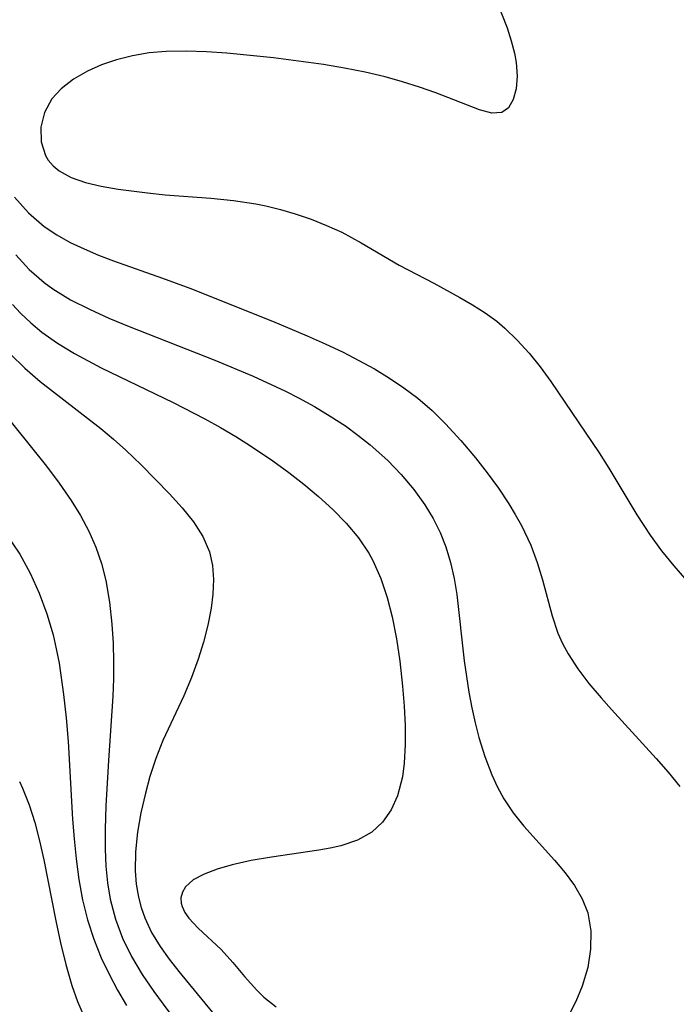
# Model space of a CAD drawing. Header units: metres. Extents: x 1073367 to 1082519, y 1569854 to 1574957.
# Tile 519 of 656: x 1077717 to 1077772, y 1573825 to 1573907. Entities that reach past the tile are written whole.
import ezdxf

# ---------------------------------------------------------------- set-up
doc = ezdxf.new("R2010")
doc.units = ezdxf.units.M
doc.layers.add('CGG_CurvaNivelLidar_v1', color=253, linetype='Continuous', lineweight=30)

msp = doc.modelspace()

# ---------------------------------------------------------------- linework, layer by layer
at = {"layer": 'CGG_CurvaNivelLidar_v1'}
for p, q in [((1077756.5402, 1573910.2031, 71), (1077758.0647, 1573906.2745, 71)), ((1077758.0647, 1573906.2745, 71), (1077758.4071, 1573905.2082, 71)), ((1077758.4071, 1573905.2082, 71), (1077758.6702, 1573904.1663, 71)), ((1077726.8776, 1573903.9639, 71), (1077725.5631, 1573903.6328, 71)), ((1077728.257, 1573904.1932, 71), (1077726.8776, 1573903.9639, 71)), ((1077729.6877, 1573904.3097, 71), (1077728.257, 1573904.1932, 71)), ((1077731.3456, 1573904.3385, 71), (1077729.6877, 1573904.3097, 71)), ((1077733.0348, 1573904.2874, 71), (1077731.3456, 1573904.3385, 71)), ((1077734.7449, 1573904.1769, 71), (1077733.0348, 1573904.2874, 71)), ((1077738.6092, 1573903.7914, 71), (1077734.7449, 1573904.1769, 71)), ((1077742.7671, 1573903.2346, 71), (1077738.6092, 1573903.7914, 71)), ((1077758.6702, 1573904.1663, 71), (1077758.8076, 1573903.4045, 71)), ((1077724.3117, 1573903.2069, 71), (1077723.1418, 1573902.6899, 71)), ((1077725.5631, 1573903.6328, 71), (1077724.3117, 1573903.2069, 71)), ((1077744.5205, 1573902.9375, 71), (1077742.7671, 1573903.2346, 71)), ((1077746.2435, 1573902.5959, 71), (1077744.5205, 1573902.9375, 71)), ((1077758.8076, 1573903.4045, 71), (1077758.8978, 1573902.2577, 71)), ((1077723.1418, 1573902.6899, 71), (1077721.9574, 1573902.0057, 71)), ((1077747.9232, 1573902.2025, 71), (1077746.2435, 1573902.5959, 71)), ((1077749.3596, 1573901.8022, 71), (1077747.9232, 1573902.2025, 71)), ((1077758.8978, 1573902.2577, 71), (1077758.8177, 1573901.2009, 71)), ((1077721.9574, 1573902.0057, 71), (1077720.9385, 1573901.2173, 71)), ((1077750.7711, 1573901.3503, 71), (1077749.3596, 1573901.8022, 71)), ((1077752.117, 1573900.8761, 71), (1077750.7711, 1573901.3503, 71)), ((1077720.9385, 1573901.2173, 71), (1077720.1769, 1573900.3864, 71)), ((1077755.7553, 1573899.4708, 71), (1077752.117, 1573900.8761, 71)), ((1077758.8177, 1573901.2009, 71), (1077758.5747, 1573900.3051, 71)), ((1077720.1769, 1573900.3864, 71), (1077719.5518, 1573899.2397, 71)), ((1077758.1774, 1573899.6261, 71), (1077757.6252, 1573899.2317, 71)), ((1077758.5747, 1573900.3051, 71), (1077758.1774, 1573899.6261, 71)), ((1077719.5518, 1573899.2397, 71), (1077719.2529, 1573898.0147, 71)), ((1077756.7873, 1573899.1866, 71), (1077755.7553, 1573899.4708, 71)), ((1077757.6252, 1573899.2317, 71), (1077756.7873, 1573899.1866, 71)), ((1077719.2529, 1573898.0147, 71), (1077719.2727, 1573896.7954, 71)), ((1077719.2727, 1573896.7954, 71), (1077719.6302, 1573895.6662, 71)), ((1077719.6302, 1573895.6662, 71), (1077719.8616, 1573895.2806, 71)), ((1077719.8616, 1573895.2806, 71), (1077720.2648, 1573894.8041, 71)), ((1077720.2648, 1573894.8041, 71), (1077720.7808, 1573894.3808, 71)), ((1077720.7808, 1573894.3808, 71), (1077721.7842, 1573893.8347, 71)), ((1077721.7842, 1573893.8347, 71), (1077722.9615, 1573893.4177, 71)), ((1077722.9615, 1573893.4177, 71), (1077724.2697, 1573893.0984, 71)), ((1077724.2697, 1573893.0984, 71), (1077725.6744, 1573892.85, 71)), ((1077725.6744, 1573892.85, 71), (1077728.1209, 1573892.5376, 71)), ((1077728.1209, 1573892.5376, 71), (1077729.6038, 1573892.393, 71)), ((1077729.6038, 1573892.393, 71), (1077733.3905, 1573892.1027, 71)), ((1077717.0576, 1573892.1957, 70.5), (1077718.2258, 1573890.883, 70.5)), ((1077733.3905, 1573892.1027, 71), (1077735.2832, 1573891.9147, 71)), ((1077735.2832, 1573891.9147, 71), (1077737.1514, 1573891.6328, 71)), ((1077737.1514, 1573891.6328, 71), (1077737.9925, 1573891.4593, 71)), ((1077737.9925, 1573891.4593, 71), (1077739.214, 1573891.1538, 71)), ((1077718.2258, 1573890.883, 70.5), (1077719.5362, 1573889.7379, 70.5)), ((1077739.214, 1573891.1538, 71), (1077740.4156, 1573890.7983, 71)), ((1077740.4156, 1573890.7983, 71), (1077741.7463, 1573890.346, 71)), ((1077741.7463, 1573890.346, 71), (1077743.0426, 1573889.8369, 71)), ((1077743.0426, 1573889.8369, 71), (1077744.2948, 1573889.2632, 71)), ((1077719.5362, 1573889.7379, 70.5), (1077720.5771, 1573889.0393, 70.5)), ((1077720.5771, 1573889.0393, 70.5), (1077721.6887, 1573888.4266, 70.5)), ((1077744.2948, 1573889.2632, 71), (1077745.9213, 1573888.38, 71)), ((1077721.6887, 1573888.4266, 70.5), (1077722.8549, 1573887.8752, 70.5)), ((1077745.9213, 1573888.38, 71), (1077749.0704, 1573886.538, 71)), ((1077717.1591, 1573887.3735, 70), (1077718.2905, 1573886.1602, 70)), ((1077722.8549, 1573887.8752, 70.5), (1077724.0588, 1573887.3664, 70.5)), ((1077724.0588, 1573887.3664, 70.5), (1077725.2942, 1573886.8885, 70.5)), ((1077725.2942, 1573886.8885, 70.5), (1077729.3696, 1573885.4511, 70.5)), ((1077749.0704, 1573886.538, 71), (1077751.9607, 1573885.0292, 71)), ((1077718.2905, 1573886.1602, 70), (1077719.5257, 1573885.0732, 70)), ((1077719.5257, 1573885.0732, 70), (1077720.2402, 1573884.5516, 70)), ((1077729.3696, 1573885.4511, 70.5), (1077731.6544, 1573884.6018, 70.5)), ((1077751.9607, 1573885.0292, 71), (1077754.1351, 1573883.8313, 71)), ((1077720.2402, 1573884.5516, 70), (1077721.7188, 1573883.6472, 70)), ((1077731.6544, 1573884.6018, 70.5), (1077738.5296, 1573881.8531, 70.5)), ((1077716.8808, 1573883.2549, 69.5), (1077717.5475, 1573882.5389, 69.5)), ((1077721.7188, 1573883.6472, 70), (1077723.2885, 1573882.8505, 70)), ((1077754.1351, 1573883.8313, 71), (1077755.1953, 1573883.217, 71)), ((1077717.5475, 1573882.5389, 69.5), (1077718.4116, 1573881.7175, 69.5)), ((1077723.2885, 1573882.8505, 70), (1077724.9224, 1573882.1236, 70)), ((1077755.1953, 1573883.217, 71), (1077756.2251, 1573882.5679, 71)), ((1077756.2251, 1573882.5679, 71), (1077757.2071, 1573881.8553, 71)), ((1077718.4116, 1573881.7175, 69.5), (1077719.3307, 1573880.957, 69.5)), ((1077724.9224, 1573882.1236, 70), (1077726.5988, 1573881.4339, 70)), ((1077738.5296, 1573881.8531, 70.5), (1077741.4105, 1573880.6433, 70.5)), ((1077757.2071, 1573881.8553, 71), (1077757.8842, 1573881.2826, 71)), ((1077719.3307, 1573880.957, 69.5), (1077720.6487, 1573880.0285, 69.5)), ((1077726.5988, 1573881.4339, 70), (1077733.7291, 1573878.6195, 70)), ((1077757.8842, 1573881.2826, 71), (1077758.9133, 1573880.2815, 71)), ((1077720.6487, 1573880.0285, 69.5), (1077722.0402, 1573879.1838, 69.5)), ((1077741.4105, 1573880.6433, 70.5), (1077742.9222, 1573879.9732, 70.5)), ((1077742.9222, 1573879.9732, 70.5), (1077744.4118, 1573879.2702, 70.5)), ((1077758.9133, 1573880.2815, 71), (1077759.8852, 1573879.1977, 71)), ((1077716.722, 1573879.1295, 69), (1077717.9203, 1573877.9518, 69)), ((1077722.0402, 1573879.1838, 69.5), (1077724.2785, 1573877.9834, 69.5)), ((1077744.4118, 1573879.2702, 70.5), (1077745.7294, 1573878.5972, 70.5)), ((1077759.8852, 1573879.1977, 71), (1077760.8087, 1573878.0496, 71)), ((1077733.7291, 1573878.6195, 70), (1077736.9292, 1573877.2774, 70)), ((1077745.7294, 1573878.5972, 70.5), (1077747.0172, 1573877.8833, 70.5)), ((1077717.9203, 1573877.9518, 69), (1077719.1849, 1573876.8438, 69)), ((1077724.2785, 1573877.9834, 69.5), (1077730.2748, 1573875.0806, 69.5)), ((1077747.0172, 1573877.8833, 70.5), (1077748.2698, 1573877.1244, 70.5)), ((1077760.8087, 1573878.0496, 71), (1077761.69, 1573876.8521, 71)), ((1077719.1849, 1573876.8438, 69), (1077724.2423, 1573872.9321, 69)), ((1077736.9292, 1573877.2774, 70), (1077739.6144, 1573876.0337, 70)), ((1077748.2698, 1573877.1244, 70.5), (1077749.4742, 1573876.3174, 70.5)), ((1077761.69, 1573876.8521, 71), (1077765.7262, 1573870.9064, 71)), ((1077739.6144, 1573876.0337, 70), (1077740.7063, 1573875.4789, 70)), ((1077749.4742, 1573876.3174, 70.5), (1077750.6252, 1573875.4475, 70.5)), ((1077730.2748, 1573875.0806, 69.5), (1077732.9131, 1573873.7406, 69.5)), ((1077740.7063, 1573875.4789, 70), (1077742.0406, 1573874.7474, 70)), ((1077750.6252, 1573875.4475, 70.5), (1077751.812, 1573874.4154, 70.5)), ((1077715.5531, 1573874.9626, 68.5), (1077719.7157, 1573869.802, 68.5)), ((1077742.0406, 1573874.7474, 70), (1077743.3402, 1573873.9691, 70)), ((1077751.812, 1573874.4154, 70.5), (1077752.9377, 1573873.3142, 70.5)), ((1077732.9131, 1573873.7406, 69.5), (1077734.2063, 1573873.0249, 69.5)), ((1077743.3402, 1573873.9691, 70), (1077744.5988, 1573873.1401, 70)), ((1077724.2423, 1573872.9321, 69), (1077725.3051, 1573872.037, 69)), ((1077734.2063, 1573873.0249, 69.5), (1077735.4731, 1573872.2704, 69.5)), ((1077744.5988, 1573873.1401, 70), (1077745.6496, 1573872.378, 70)), ((1077752.9377, 1573873.3142, 70.5), (1077754.2204, 1573871.9331, 70.5)), ((1077725.3051, 1573872.037, 69), (1077726.3345, 1573871.1132, 69)), ((1077735.4731, 1573872.2704, 69.5), (1077736.7168, 1573871.482, 69.5)), ((1077745.6496, 1573872.378, 70), (1077746.6614, 1573871.5755, 70)), ((1077754.2204, 1573871.9331, 70.5), (1077755.4374, 1573870.4946, 70.5)), ((1077726.3345, 1573871.1132, 69), (1077727.6031, 1573869.9004, 69)), ((1077736.7168, 1573871.482, 69.5), (1077738.5745, 1573870.2239, 69.5)), ((1077746.6614, 1573871.5755, 70), (1077748.1306, 1573870.2626, 70)), ((1077738.5745, 1573870.2239, 69.5), (1077739.8804, 1573869.2709, 69.5)), ((1077748.1306, 1573870.2626, 70), (1077749.2541, 1573869.0961, 70)), ((1077755.4374, 1573870.4946, 70.5), (1077756.4108, 1573869.2411, 70.5)), ((1077765.7262, 1573870.9064, 71), (1077766.5258, 1573869.6322, 71)), ((1077719.7157, 1573869.802, 68.5), (1077720.7824, 1573868.39, 68.5)), ((1077727.6031, 1573869.9004, 69), (1077729.9488, 1573867.5013, 69)), ((1077766.5258, 1573869.6322, 71), (1077768.8675, 1573865.7402, 71)), ((1077739.8804, 1573869.2709, 69.5), (1077741.1473, 1573868.2835, 69.5)), ((1077749.2541, 1573869.0961, 70), (1077750.285, 1573867.8626, 70)), ((1077756.4108, 1573869.2411, 70.5), (1077757.3323, 1573867.9598, 70.5)), ((1077720.7824, 1573868.39, 68.5), (1077721.7818, 1573866.9441, 68.5)), ((1077741.1473, 1573868.2835, 69.5), (1077742.3683, 1573867.2618, 69.5)), ((1077750.285, 1573867.8626, 70), (1077751.2137, 1573866.5655, 70)), ((1077757.3323, 1573867.9598, 70.5), (1077758.198, 1573866.6563, 70.5)), ((1077721.7818, 1573866.9441, 68.5), (1077722.5554, 1573865.6821, 68.5)), ((1077729.9488, 1573867.5013, 69), (1077731.0048, 1573866.3288, 69)), ((1077742.3683, 1573867.2618, 69.5), (1077743.5617, 1573866.1741, 69.5)), ((1077731.0048, 1573866.3288, 69), (1077731.9494, 1573865.1503, 69)), ((1077743.5617, 1573866.1741, 69.5), (1077744.6744, 1573865.0366, 69.5)), ((1077751.2137, 1573866.5655, 70), (1077751.8953, 1573865.4423, 70)), ((1077758.198, 1573866.6563, 70.5), (1077758.7441, 1573865.7681, 70.5)), ((1077722.5554, 1573865.6821, 68.5), (1077723.2449, 1573864.3829, 68.5)), ((1077751.8953, 1573865.4423, 70), (1077752.4867, 1573864.276, 70)), ((1077758.7441, 1573865.7681, 70.5), (1077759.2515, 1573864.8662, 70.5)), ((1077768.8675, 1573865.7402, 71), (1077769.9789, 1573864.043, 71)), ((1077723.2449, 1573864.3829, 68.5), (1077723.8325, 1573863.0424, 68.5)), ((1077731.9494, 1573865.1503, 69), (1077732.7353, 1573863.9359, 69)), ((1077744.6744, 1573865.0366, 69.5), (1077745.6794, 1573863.8344, 69.5)), ((1077759.2515, 1573864.8662, 70.5), (1077760.0357, 1573863.212, 70.5)), ((1077716.3461, 1573864.183, 68), (1077717.5047, 1573862.4663, 68)), ((1077732.7353, 1573863.9359, 69), (1077733.2962, 1573862.6565, 69)), ((1077745.6794, 1573863.8344, 69.5), (1077746.5427, 1573862.5488, 69.5)), ((1077752.4867, 1573864.276, 70), (1077752.9752, 1573863.0658, 70)), ((1077769.9789, 1573864.043, 71), (1077770.9257, 1573862.7491, 71)), ((1077723.8325, 1573863.0424, 68.5), (1077724.2966, 1573861.677, 68.5)), ((1077752.9752, 1573863.0658, 70), (1077753.3606, 1573861.778, 70)), ((1077760.0357, 1573863.212, 70.5), (1077760.5727, 1573861.7767, 70.5)), ((1077770.9257, 1573862.7491, 71), (1077771.9308, 1573861.4948, 71)), ((1077717.5047, 1573862.4663, 68), (1077718.3749, 1573860.886, 68)), ((1077733.2962, 1573862.6565, 69), (1077733.5488, 1573861.5343, 69)), ((1077746.5427, 1573862.5488, 69.5), (1077746.8782, 1573861.9332, 69.5)), ((1077746.8782, 1573861.9332, 69.5), (1077747.5381, 1573860.4399, 69.5)), ((1077724.2966, 1573861.677, 68.5), (1077724.6519, 1573860.2741, 68.5)), ((1077733.5488, 1573861.5343, 69), (1077733.6329, 1573860.3596, 69)), ((1077753.3606, 1573861.778, 70), (1077753.6496, 1573860.4521, 70)), ((1077760.5727, 1573861.7767, 70.5), (1077761.0138, 1573860.3254, 70.5)), ((1077771.9308, 1573861.4948, 71), (1077772.9848, 1573860.2763, 71)), ((1077718.3749, 1573860.886, 68), (1077719.1202, 1573859.2292, 68)), ((1077724.6519, 1573860.2741, 68.5), (1077724.9622, 1573858.4681, 68.5)), ((1077733.6329, 1573860.3596, 69), (1077733.5805, 1573859.1447, 69)), ((1077747.5381, 1573860.4399, 69.5), (1077748.0655, 1573858.868, 69.5)), ((1077753.6496, 1573860.4521, 70), (1077753.8681, 1573859.0975, 70)), ((1077761.0138, 1573860.3254, 70.5), (1077761.8021, 1573857.339, 70.5)), ((1077719.1202, 1573859.2292, 68), (1077719.7507, 1573857.5109, 68)), ((1077733.5805, 1573859.1447, 69), (1077733.429, 1573857.9622, 69)), ((1077748.0655, 1573858.868, 69.5), (1077748.4857, 1573857.2382, 69.5)), ((1077753.8681, 1573859.0975, 70), (1077754.4934, 1573853.58, 70)), ((1077724.9622, 1573858.4681, 68.5), (1077725.1584, 1573856.6277, 68.5)), ((1077733.429, 1573857.9622, 69), (1077733.1562, 1573856.5631, 69)), ((1077719.7507, 1573857.5109, 68), (1077720.2674, 1573855.7417, 68)), ((1077748.4857, 1573857.2382, 69.5), (1077748.8438, 1573855.4156, 69.5)), ((1077761.8021, 1573857.339, 70.5), (1077762.2939, 1573855.8955, 70.5)), ((1077725.1584, 1573856.6277, 68.5), (1077725.2594, 1573855.0658, 68.5)), ((1077733.1562, 1573856.5631, 69), (1077732.7956, 1573855.1481, 69)), ((1077720.2674, 1573855.7417, 68), (1077720.5395, 1573854.5747, 68)), ((1077748.8438, 1573855.4156, 69.5), (1077749.1222, 1573853.5655, 69.5)), ((1077762.2939, 1573855.8955, 70.5), (1077762.6839, 1573855.0225, 70.5)), ((1077720.5395, 1573854.5747, 68), (1077720.7677, 1573853.3927, 68)), ((1077725.2594, 1573855.0658, 68.5), (1077725.3053, 1573853.4916, 68.5)), ((1077732.7956, 1573855.1481, 69), (1077732.3567, 1573853.7289, 69)), ((1077762.6839, 1573855.0225, 70.5), (1077763.1401, 1573854.1733, 70.5)), ((1077732.3567, 1573853.7289, 69), (1077731.7962, 1573852.1904, 69)), ((1077763.1401, 1573854.1733, 70.5), (1077763.9542, 1573852.9154, 70.5)), ((1077720.7677, 1573853.3927, 68), (1077721.1467, 1573850.7866, 68)), ((1077725.3053, 1573853.4916, 68.5), (1077725.2981, 1573852.0748, 68.5)), ((1077749.1222, 1573853.5655, 69.5), (1077749.3623, 1573851.47, 69.5)), ((1077754.4934, 1573853.58, 70), (1077754.8832, 1573850.9653, 70)), ((1077763.9542, 1573852.9154, 70.5), (1077764.8772, 1573851.7, 70.5)), ((1077731.7962, 1573852.1904, 69), (1077731.1571, 1573850.6721, 69)), ((1077725.2981, 1573852.0748, 68.5), (1077725.2494, 1573850.6536, 68.5)), ((1077749.3623, 1573851.47, 69.5), (1077749.4968, 1573849.8243, 69.5)), ((1077764.8772, 1573851.7, 70.5), (1077765.878, 1573850.5127, 70.5)), ((1077721.1467, 1573850.7866, 68), (1077721.3661, 1573848.8317, 68)), ((1077725.2494, 1573850.6536, 68.5), (1077724.885, 1573845.2964, 68.5)), ((1077731.1571, 1573850.6721, 69), (1077729.4183, 1573846.9494, 69)), ((1077754.8832, 1573850.9653, 70), (1077755.1288, 1573849.6723, 70)), ((1077765.878, 1573850.5127, 70.5), (1077766.7454, 1573849.5426, 70.5)), ((1077749.4968, 1573849.8243, 69.5), (1077749.574, 1573848.2001, 69.5)), ((1077755.1288, 1573849.6723, 70), (1077755.4035, 1573848.4356, 70)), ((1077721.3661, 1573848.8317, 68), (1077721.5393, 1573846.8644, 68)), ((1077766.7454, 1573849.5426, 70.5), (1077770.4633, 1573845.468, 70.5)), ((1077749.574, 1573848.2001, 69.5), (1077749.5798, 1573846.6124, 69.5)), ((1077755.4035, 1573848.4356, 70), (1077755.7175, 1573847.2175, 70)), ((1077755.7175, 1573847.2175, 70), (1077756.2077, 1573845.6213, 70)), ((1077721.5393, 1573846.8644, 68), (1077721.8987, 1573840.4101, 68)), ((1077729.4183, 1573846.9494, 69), (1077728.8338, 1573845.4643, 69)), ((1077749.5798, 1573846.6124, 69.5), (1077749.4939, 1573845.0793, 69.5)), ((1077756.2077, 1573845.6213, 70), (1077756.7929, 1573844.0827, 70)), ((1077724.885, 1573845.2964, 68.5), (1077724.6677, 1573841.5235, 68.5)), ((1077728.8338, 1573845.4643, 69), (1077728.333, 1573843.9473, 69)), ((1077749.4939, 1573845.0793, 69.5), (1077749.3445, 1573843.9329, 69.5)), ((1077770.4633, 1573845.468, 70.5), (1077771.4708, 1573844.3055, 70.5)), ((1077728.333, 1573843.9473, 69), (1077727.9533, 1573842.5725, 69)), ((1077749.3445, 1573843.9329, 69.5), (1077748.9418, 1573842.341, 69.5)), ((1077756.7929, 1573844.0827, 70), (1077757.2607, 1573843.0702, 70)), ((1077771.4708, 1573844.3055, 70.5), (1077772.4301, 1573843.1183, 70.5)), ((1077717.4787, 1573843.537, 67.5), (1077717.7374, 1573842.9909, 67.5)), ((1077757.2607, 1573843.0702, 70), (1077757.7919, 1573842.1005, 70)), ((1077717.7374, 1573842.9909, 67.5), (1077718.2802, 1573841.6084, 67.5)), ((1077727.9533, 1573842.5725, 69), (1077727.5812, 1573840.9461, 69)), ((1077748.9418, 1573842.341, 69.5), (1077748.4145, 1573841.1802, 69.5)), ((1077718.2802, 1573841.6084, 67.5), (1077718.7406, 1573840.1359, 67.5)), ((1077724.6677, 1573841.5235, 68.5), (1077724.6027, 1573839.569, 68.5)), ((1077757.7919, 1573842.1005, 70), (1077758.573, 1573840.9256, 70)), ((1077727.5812, 1573840.9461, 69), (1077727.2998, 1573839.318, 69)), ((1077748.4145, 1573841.1802, 69.5), (1077747.7037, 1573840.1663, 69.5)), ((1077758.573, 1573840.9256, 70), (1077759.4418, 1573839.822, 70)), ((1077718.7406, 1573840.1359, 67.5), (1077719.1395, 1573838.599, 67.5)), ((1077721.8987, 1573840.4101, 68), (1077722.0276, 1573838.7577, 68)), ((1077747.7037, 1573840.1663, 69.5), (1077746.81, 1573839.3342, 69.5)), ((1077759.4418, 1573839.822, 70), (1077762.0039, 1573836.9961, 70)), ((1077724.6027, 1573839.569, 68.5), (1077724.5984, 1573837.9103, 68.5)), ((1077727.2998, 1573839.318, 69), (1077727.1307, 1573837.6984, 69)), ((1077746.81, 1573839.3342, 69.5), (1077745.607, 1573838.6543, 69.5)), ((1077719.1395, 1573838.599, 67.5), (1077719.4945, 1573837.0184, 67.5)), ((1077722.0276, 1573838.7577, 68), (1077722.1945, 1573837.1159, 68)), ((1077744.2335, 1573838.1905, 69.5), (1077743.328, 1573837.9882, 69.5)), ((1077745.607, 1573838.6543, 69.5), (1077744.2335, 1573838.1905, 69.5)), ((1077724.5984, 1573837.9103, 68.5), (1077724.6586, 1573836.5041, 68.5)), ((1077727.1307, 1573837.6984, 69), (1077727.1037, 1573836.098, 69)), ((1077742.3878, 1573837.8247, 69.5), (1077738.4422, 1573837.2545, 69.5)), ((1077743.328, 1573837.9882, 69.5), (1077742.3878, 1573837.8247, 69.5)), ((1077719.4945, 1573837.0184, 67.5), (1077720.5081, 1573831.9404, 67.5)), ((1077722.1945, 1573837.1159, 68), (1077722.4208, 1573835.387, 68)), ((1077724.6586, 1573836.5041, 68.5), (1077724.7943, 1573835.1158, 68.5)), ((1077735.1724, 1573836.6122, 69.5), (1077733.9327, 1573836.2561, 69.5)), ((1077736.7652, 1573836.9637, 69.5), (1077735.1724, 1573836.6122, 69.5)), ((1077738.4422, 1573837.2545, 69.5), (1077736.7652, 1573836.9637, 69.5)), ((1077762.0039, 1573836.9961, 70), (1077762.8869, 1573835.9511, 70)), ((1077727.1037, 1573836.098, 69), (1077727.1887, 1573834.997, 69)), ((1077732.8362, 1573835.8362, 69.5), (1077731.9441, 1573835.3476, 69.5)), ((1077733.9327, 1573836.2561, 69.5), (1077732.8362, 1573835.8362, 69.5)), ((1077762.8869, 1573835.9511, 70), (1077763.6723, 1573834.8768, 70)), ((1077722.4208, 1573835.387, 68), (1077722.7268, 1573833.6817, 68)), ((1077724.7943, 1573835.1158, 68.5), (1077725.0217, 1573833.7512, 68.5)), ((1077727.1887, 1573834.997, 69), (1077727.3698, 1573833.9177, 69)), ((1077731.9441, 1573835.3476, 69.5), (1077731.2989, 1573834.7683, 69.5)), ((1077763.6723, 1573834.8768, 70), (1077764.3187, 1573833.7624, 70)), ((1077731.0356, 1573834.3233, 69.5), (1077730.9163, 1573833.8464, 69.5)), ((1077731.2989, 1573834.7683, 69.5), (1077731.0356, 1573834.3233, 69.5)), ((1077722.7268, 1573833.6817, 68), (1077723.1347, 1573832.0377, 68)), ((1077725.0217, 1573833.7512, 68.5), (1077725.455, 1573832.0919, 68.5)), ((1077727.3698, 1573833.9177, 69), (1077727.5994, 1573833.0417, 69)), ((1077730.9163, 1573833.8464, 69.5), (1077730.9323, 1573833.4174, 69.5)), ((1077730.9323, 1573833.4174, 69.5), (1077731.0054, 1573833.1277, 69.5)), ((1077764.3187, 1573833.7624, 70), (1077764.7776, 1573832.5958, 70)), ((1077727.5994, 1573833.0417, 69), (1077727.9002, 1573832.1885, 69)), ((1077731.0054, 1573833.1277, 69.5), (1077731.2331, 1573832.6405, 69.5)), ((1077731.2331, 1573832.6405, 69.5), (1077731.5707, 1573832.1616, 69.5)), ((1077764.7776, 1573832.5958, 70), (1077765.0334, 1573831.1113, 70)), ((1077720.5081, 1573831.9404, 67.5), (1077720.8929, 1573830.1135, 67.5)), ((1077723.1347, 1573832.0377, 68), (1077723.6506, 1573830.4288, 68)), ((1077725.455, 1573832.0919, 68.5), (1077726.0541, 1573830.4884, 68.5)), ((1077727.9002, 1573832.1885, 69), (1077728.4728, 1573830.9665, 69)), ((1077731.5707, 1573832.1616, 69.5), (1077732.3576, 1573831.3368, 69.5)), ((1077728.4728, 1573830.9665, 69), (1077729.1733, 1573829.7987, 69)), ((1077732.3576, 1573831.3368, 69.5), (1077734.2734, 1573829.5471, 69.5)), ((1077765.0334, 1573831.1113, 70), (1077765.0159, 1573829.5948, 70)), ((1077720.8929, 1573830.1135, 67.5), (1077721.3213, 1573828.3119, 67.5)), ((1077723.6506, 1573830.4288, 68), (1077724.2739, 1573828.8611, 68)), ((1077726.0541, 1573830.4884, 68.5), (1077726.805, 1573828.9613, 68.5)), ((1077729.1733, 1573829.7987, 69), (1077729.9246, 1573828.7466, 69)), ((1077734.2734, 1573829.5471, 69.5), (1077735.2416, 1573828.4624, 69.5)), ((1077765.0159, 1573829.5948, 70), (1077764.7726, 1573828.0508, 70)), ((1077721.3213, 1573828.3119, 67.5), (1077721.8337, 1573826.5545, 67.5)), ((1077724.2739, 1573828.8611, 68), (1077724.9265, 1573827.4905, 68)), ((1077726.805, 1573828.9613, 68.5), (1077727.6809, 1573827.4875, 68.5)), ((1077729.9246, 1573828.7466, 69), (1077730.7369, 1573827.7184, 69)), ((1077735.2416, 1573828.4624, 69.5), (1077736.2079, 1573827.3091, 69.5)), ((1077724.9265, 1573827.4905, 68), (1077725.6332, 1573826.1828, 68)), ((1077727.6809, 1573827.4875, 68.5), (1077728.6507, 1573826.057, 68.5)), ((1077730.7369, 1573827.7184, 69), (1077734.1911, 1573823.5447, 69)), ((1077764.7726, 1573828.0508, 70), (1077764.3219, 1573826.5119, 70)), ((1077736.2079, 1573827.3091, 69.5), (1077737.2335, 1573826.1696, 69.5)), ((1077721.8337, 1573826.5545, 67.5), (1077722.3102, 1573825.2357, 67.5)), ((1077725.6332, 1573826.1828, 68), (1077726.392, 1573824.9017, 68)), ((1077728.6507, 1573826.057, 68.5), (1077730.6915, 1573823.3133, 68.5)), ((1077737.2335, 1573826.1696, 69.5), (1077737.823, 1573825.5986, 69.5)), ((1077764.3219, 1573826.5119, 70), (1077763.7862, 1573825.2316, 70)), ((1077722.3102, 1573825.2357, 67.5), (1077722.8448, 1573823.9519, 67.5)), ((1077737.823, 1573825.5986, 69.5), (1077738.8275, 1573824.7793, 69.5)), ((1077763.7862, 1573825.2316, 70), (1077763.1355, 1573823.9868, 70))]:
    msp.add_line(p, q, dxfattribs=at)

doc.saveas('drawing.dxf')
